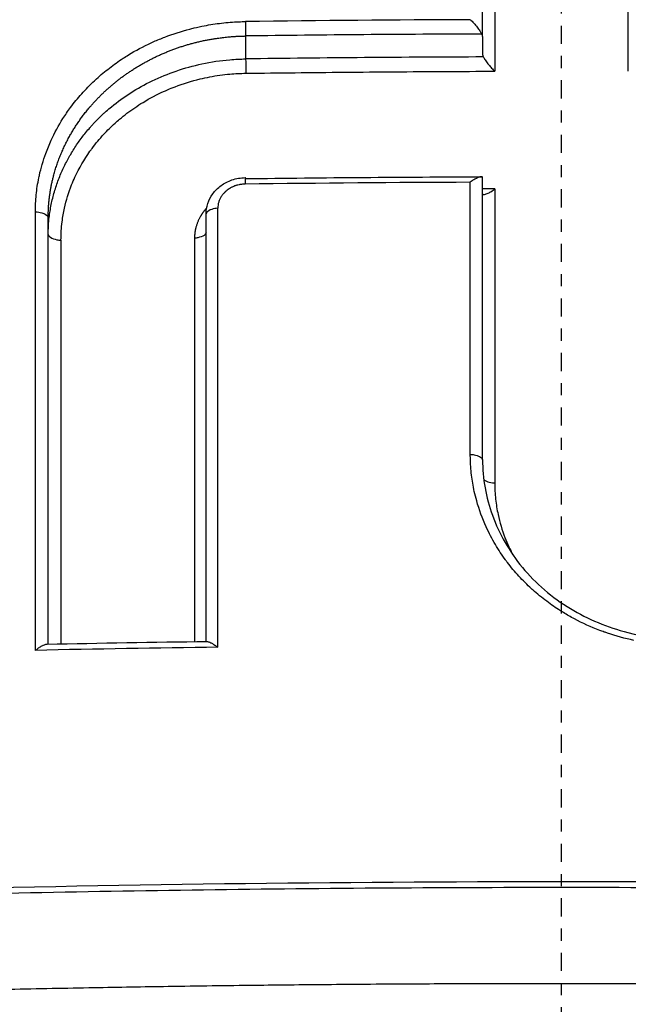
# Model space of a CAD drawing. Header units: millimetres. Extents: x 0 to 4378, y 0 to 2376.
# Tile 616 of 656: x 2246.7 to 2251.72, y 1775.85 to 1783.97. Entities that reach past the tile are written whole.
import ezdxf

# ---------------------------------------------------------------- set-up
doc = ezdxf.new("R2010")
doc.units = ezdxf.units.MM
doc.header["$LTSCALE"] = 0.2
doc.linetypes.add('CENTER2', pattern=[1.125, 0.75, -0.125, 0.125, -0.125])
doc.layers.add('02_Center Line', color=1, linetype='CENTER2')

# ---------------------------------------------------------------- blocks, each defined once
blk = doc.blocks.new('A$C1d6742d2')
for p, q in [((-0.648, 1283.916), (-0.648, 1285.3494)), ((-2.6015, 1283.9214), (-2.6015, 1283.7321)), ((-0.648, 1283.916), (-0.648, 1283.7698)), ((-0.648, 1280.4252), (-0.648, 1282.7538)), ((-2.9272, 1278.9257), (-2.9272, 1282.4535)), ((-4.2295, 1278.9038), (-4.2295, 1282.4236)), ((-2.9272, 1282.2993), (-2.9272, 1282.2993)), ((-0.648, 1280.4252), (-0.648, 1280.4252))]:
    blk.add_line(p, q)
for centre, major_axis, ratio, start_param, end_param in [((-0.5403, 1244.643), (-0.0025, 81.7989), 0.000079, 1.053934, 1.073987), ((0.5474, 1244.6415), (-0.0023, -81.8019), 0.000073, 2.067615, 2.087668), ((0.0096, 1256.4671), (74.1044, -0.0001), 0.372313, 1.581031, 1.606069), ((0.0087, 1256.293), (74.055, 0), 0.373311, 1.57975, 1.606051), ((-0.7522, 1283.9383), (-0.1027, 0.0328), 0.538429, 3.322094, 3.663471), ((0.0083, 1256.1039), (74.0014, -0.0001), 0.373579, 1.579583, 1.606071), ((-0.5436, 1283.7474), (-0.1029, 0.0328), 0.53843, 0.18059, 0.520908), ((-2.6029, 1282.6524), (-0.0013, 0.1), 0.032023, 0.000012, 1.088558), ((0.0074, 1254.5912), (-75.6645, 0.0002), 0.371697, 4.722385, 4.74694), ((-2.6029, 1282.6524), (-0.0013, 0.1), 0.032023, 6.200485, 6.283197), ((-0.7551, 1244.9689), (0.0019, 81.4992), 0.000073, 5.163078, 5.193919), ((0.0061, 1254.4806), (75.1014, 0.0001), 0.375219, 1.578167, 1.579506), ((-0.5427, 1244.9633), (-0.0014, 81.1168), 0.000054, 1.087484, 1.120975), ((-4.3556, 1245.1852), (0.0051, 80.6888), 0.000252, 5.1428, 5.192726), ((-2.8484, 1245.1034), (-0.0049, -81.0602), 0.000211, 2.000559, 2.050301), ((-4.1031, 1245.1724), (-0.0052, 80.3463), 0.000261, 1.09132, 1.137515), ((-3.0043, 1245.1115), (0.0051, -80.6209), 0.000231, 4.233607, 4.279597), ((0.0263, 1249.1012), (-80.0986, -0.0004), 0.371981, 4.748065, 4.766862)]:
    blk.add_ellipse(centre, major_axis=major_axis, ratio=ratio, start_param=start_param, end_param=end_param)
for points, knots in [([(-21.1149, 1241.1292), (-21.6347, 1241.6732), (-22.1125, 1242.2014), (-23.1154, 1243.3634), (-23.6198, 1243.9694), (-25.2399, 1246.0478), (-26.1072, 1247.3887), (-27.04, 1248.9128), (-27.2909, 1249.3345), (-27.8022, 1250.2478), (-28.047, 1250.7226), (-28.3925, 1251.4191), (-28.5128, 1251.6663), (-28.8194, 1252.3103), (-29.0268, 1252.7613), (-29.2578, 1253.3028), (-29.2829, 1253.3619), (-29.3882, 1253.6124), (-29.467, 1253.8044), (-29.9098, 1254.9087), (-30.239, 1255.8339), (-31.6246, 1260.3311), (-32.3868, 1264.8088), (-31.8096, 1270.0567), (-31.7951, 1270.1812), (-31.7465, 1270.5744), (-31.7117, 1270.8317), (-31.5277, 1272.0825), (-31.3369, 1273.0916), (-30.8445, 1275.0997), (-30.5497, 1276.0864), (-29.8907, 1277.9506), (-29.534, 1278.8302), (-28.2745, 1281.5704), (-27.2253, 1283.3591), (-25.709, 1285.4493), (-25.3931, 1285.863), (-24.9045, 1286.4714), (-24.7395, 1286.6718), (-24.4048, 1287.0683), (-24.2339, 1287.2659), (-23.8961, 1287.6468), (-23.7296, 1287.8303), (-23.3964, 1288.1889), (-23.2301, 1288.364), (-22.4107, 1289.2075), (-21.727, 1289.8528), (-20.3926, 1291.0079), (-19.7482, 1291.5246), (-18.5032, 1292.4483), (-17.9064, 1292.8615), (-15.1525, 1294.6387), (-12.8452, 1295.7811), (-9.217, 1297.0924), (-7.9823, 1297.4596), (-5.4925, 1298.0508), (-4.2136, 1298.2778), (-2.9324, 1298.4175)], [0.000202, 0.000202, 0.000202, 0.000202, 0.229071, 0.229071, 0.451055, 0.451055, 0.976928, 0.976928, 1.158323, 1.158323, 1.370376, 1.370376, 1.478744, 1.478744, 1.660636, 1.660636, 1.682878, 1.682878, 1.754881, 1.754881, 2.095999, 2.095999, 3.391402, 3.391402, 3.425371, 3.425371, 3.489795, 3.489795, 3.728653, 3.728653, 3.965316, 3.965316, 4.183283, 4.183283, 4.657702, 4.657702, 4.777295, 4.777295, 4.836881, 4.836881, 4.896376, 4.896376, 4.952913, 4.952913, 5.007544, 5.007544, 5.220073, 5.220073, 5.406505, 5.406505, 5.569953, 5.569953, 6.143852, 6.143852, 6.434427, 6.434427, 6.72683, 6.72683, 6.72683, 6.72683]), ([(-13.3789, 1297.2635), (-13.8804, 1297.0916), (-14.3755, 1296.9111), (-15.5147, 1296.4708), (-16.1527, 1296.2051), (-18.447, 1295.182), (-20.0287, 1294.343), (-23.5054, 1292.2078), (-25.3269, 1290.8536), (-27.4213, 1289.024), (-27.8509, 1288.6318), (-29.1673, 1287.3776), (-30.0124, 1286.4935), (-31.2162, 1285.1172), (-31.6133, 1284.6411), (-32.3936, 1283.6615), (-32.7762, 1283.1568), (-33.5261, 1282.1183), (-33.8925, 1281.5838), (-34.6073, 1280.4856), (-34.9548, 1279.9213), (-35.4551, 1279.0623), (-35.6197, 1278.7713), (-35.9417, 1278.1853), (-36.099, 1277.8904), (-36.4417, 1277.2282), (-36.6248, 1276.8604), (-36.9821, 1276.1149), (-37.1561, 1275.7367), (-37.6624, 1274.5896), (-37.9752, 1273.8152), (-38.4114, 1272.6314), (-38.5534, 1272.2257), (-38.8262, 1271.4045), (-38.9566, 1270.9894), (-39.5822, 1268.8797), (-39.968, 1267.1684), (-40.3155, 1264.9699), (-40.3824, 1264.4901), (-40.7361, 1261.5663), (-40.7314, 1259.7199), (-40.7299, 1258.3094), (-40.73, 1258.0916), (-40.7304, 1257.7622), (-40.7306, 1257.6515), (-40.7308, 1257.3777), (-40.7307, 1257.2176), (-40.7296, 1256.9823), (-40.729, 1256.9068), (-40.7268, 1256.6771), (-40.7247, 1256.5434), (-40.7194, 1256.2926), (-40.7168, 1256.1901), (-40.711, 1255.9891), (-40.708, 1255.8968), (-40.697, 1255.5899), (-40.6875, 1255.3728), (-40.6323, 1254.316), (-40.5622, 1253.4796), (-40.4185, 1252.2382), (-40.3652, 1251.832), (-40.2469, 1251.028), (-40.1822, 1250.63), (-39.973, 1249.4566), (-39.8112, 1248.6824), (-39.4472, 1247.1681), (-39.2464, 1246.4269), (-38.9162, 1245.3352), (-38.804, 1244.9816), (-38.5708, 1244.2815), (-38.4502, 1243.935), (-38.0781, 1242.9125), (-37.8124, 1242.2392), (-37.3904, 1241.2505), (-37.2495, 1240.9318), (-36.8189, 1239.9919), (-36.5162, 1239.3736), (-36.042, 1238.4656), (-35.8842, 1238.1723), (-35.6454, 1237.7416), (-35.5672, 1237.6024), (-35.1601, 1236.8882), (-34.817, 1236.3188), (-34.3708, 1235.6191), (-34.2833, 1235.4836), (-34.0802, 1235.1735), (-33.9639, 1234.999), (-33.7992, 1234.7561), (-33.7515, 1234.6861), (-33.635, 1234.5166), (-33.5637, 1234.4141), (-33.1392, 1233.8099), (-32.7713, 1233.3121), (-32.2109, 1232.5858), (-32.0182, 1232.3411), (-31.7207, 1231.9722), (-31.6172, 1231.8455), (-31.4028, 1231.5859), (-31.2916, 1231.453), (-30.987, 1231.094), (-30.7926, 1230.8703), (-30.466, 1230.5035), (-30.338, 1230.3619), (-30.1011, 1230.1039), (-29.9915, 1229.9861), (-29.8081, 1229.7913), (-29.734, 1229.7132), (-29.52, 1229.4894), (-29.3791, 1229.3443), (-29.0289, 1228.989), (-28.8178, 1228.7792), (-28.3958, 1228.3687), (-28.1839, 1228.1669), (-27.7635, 1227.775), (-27.5552, 1227.5847), (-27.158, 1227.2296), (-26.97, 1227.0647), (-26.6769, 1226.8124), (-26.5735, 1226.7243), (-26.2645, 1226.4638), (-26.0567, 1226.2921), (-25.7487, 1226.0431), (-25.6503, 1225.9644), (-25.3941, 1225.7611), (-25.2344, 1225.6363), (-24.8739, 1225.3589), (-24.6723, 1225.2067), (-24.2704, 1224.9092), (-24.0697, 1224.7634), (-23.6722, 1224.4802), (-23.4752, 1224.3425), (-22.8885, 1223.9402), (-22.4935, 1223.6792), (-21.337, 1222.9445), (-20.5572, 1222.484), (-18.3463, 1221.2783), (-16.8664, 1220.579), (-14.7378, 1219.7309), (-14.1484, 1219.5116), (-13.0266, 1219.1236), (-12.4967, 1218.9522), (-11.4913, 1218.6498), (-11.0182, 1218.5165), (-10.122, 1218.2816), (-9.7003, 1218.1781), (-8.5317, 1217.9111), (-7.7797, 1217.7611), (-6.4508, 1217.5348), (-5.8772, 1217.4494), (-4.4359, 1217.2661), (-3.5637, 1217.1831), (-2.25, 1217.1003), (-1.8122, 1217.0798), (-0.925, 1217.0522), (-0.4968, 1217.0462), (-0.0554, 1217.0462)], [-11.409594, -11.409594, -11.409594, -11.409594, -11.323203, -11.323203, -11.208746, -11.208746, -10.903559, -10.903559, -10.49681, -10.49681, -10.388234, -10.388234, -10.154863, -10.154863, -10.033963, -10.033963, -9.908546, -9.908546, -9.778492, -9.778492, -9.643694, -9.643694, -9.574994, -9.574994, -9.505925, -9.505925, -9.420491, -9.420491, -9.33343, -9.33343, -9.156755, -9.156755, -9.064945, -9.064945, -8.971626, -8.971626, -8.591834, -8.591834, -8.486072, -8.486072, -7.947871, -7.947871, -7.849464, -7.849464, -7.799156, -7.799156, -7.725216, -7.725216, -7.691028, -7.691028, -7.623996, -7.623996, -7.576077, -7.576077, -7.534454, -7.534454, -7.437649, -7.437649, -7.069154, -7.069154, -6.889697, -6.889697, -6.7135, -6.7135, -6.369354, -6.369354, -6.037716, -6.037716, -5.878371, -5.878371, -5.721439, -5.721439, -5.41411, -5.41411, -5.267307, -5.267307, -4.979651, -4.979651, -4.841656, -4.841656, -4.776165, -4.776165, -4.506382, -4.506382, -4.441344, -4.441344, -4.357044, -4.357044, -4.323655, -4.323655, -4.275506, -4.275506, -4.046926, -4.046926, -3.93135, -3.93135, -3.870595, -3.870595, -3.806578, -3.806578, -3.697345, -3.697345, -3.62817, -3.62817, -3.570669, -3.570669, -3.532087, -3.532087, -3.459788, -3.459788, -3.354278, -3.354278, -3.250772, -3.250772, -3.151679, -3.151679, -3.064305, -3.064305, -3.017007, -3.017007, -2.923431, -2.923431, -2.879873, -2.879873, -2.809551, -2.809551, -2.722407, -2.722407, -2.637561, -2.637561, -2.555786, -2.555786, -2.396229, -2.396229, -2.097254, -2.097254, -1.573532, -1.573532, -1.377037, -1.377037, -1.205237, -1.205237, -1.055164, -1.055164, -0.923686, -0.923686, -0.693568, -0.693568, -0.520921, -0.520921, -0.262062, -0.262062, -0.132423, -0.132423, 0, 0, 0, 0]), ([(-20.5804, 1250.9617), (-21.1314, 1251.5322), (-21.6575, 1252.1294), (-22.6491, 1253.3597), (-23.117, 1253.9961), (-24.4324, 1255.9612), (-25.19, 1257.345), (-26.2355, 1259.7337), (-26.5965, 1260.713), (-27.8894, 1265.0063), (-28.2021, 1268.4591), (-27.7446, 1272.6652), (-27.6153, 1273.4821), (-27.2652, 1275.1512), (-27.041, 1275.9989), (-26.6429, 1277.245), (-26.5006, 1277.6551), (-26.0441, 1278.8708), (-25.6984, 1279.6672), (-24.9251, 1281.2306), (-24.497, 1281.9972), (-23.5706, 1283.4778), (-23.0748, 1284.1903), (-22.2761, 1285.2257), (-22.0043, 1285.561), (-21.5874, 1286.0513), (-21.4481, 1286.2113), (-21.161, 1286.5325), (-21.0156, 1286.6913), (-20.2933, 1287.4616), (-19.6951, 1288.0452), (-18.5114, 1289.0966), (-17.9405, 1289.564), (-16.3206, 1290.7869), (-15.2313, 1291.4961), (-13.2434, 1292.6048), (-12.3653, 1293.0373), (-10.7899, 1293.7157), (-10.1031, 1293.9806), (-8.364, 1294.577), (-7.2978, 1294.8763), (-5.6736, 1295.233), (-5.1289, 1295.3364), (-4.034, 1295.5119), (-3.485, 1295.5839), (-2.9324, 1295.6402)], [0.00002, 0.00002, 0.00002, 0.00002, 0.243777, 0.243777, 0.48798, 0.48798, 0.976777, 0.976777, 1.303038, 1.303038, 2.382704, 2.382704, 2.644531, 2.644531, 2.920325, 2.920325, 3.055737, 3.055737, 3.32651, 3.32651, 3.599271, 3.599271, 3.868476, 3.868476, 4.001861, 4.001861, 4.068427, 4.068427, 4.135561, 4.135561, 4.396184, 4.396184, 4.623382, 4.623382, 5.021949, 5.021949, 5.320939, 5.320939, 5.545577, 5.545577, 5.882871, 5.882871, 6.051321, 6.051321, 6.219809, 6.219809, 6.219809, 6.219809]), ([(0.0094, 1293.2189), (-1.1737, 1293.2192), (-2.3681, 1293.1253), (-4.6625, 1292.8084), (-5.8066, 1292.5791), (-8.2758, 1291.925), (-9.5896, 1291.4726), (-13.9175, 1289.6145), (-16.6945, 1287.779), (-21.4376, 1283.1904), (-23.3433, 1280.4613), (-24.975, 1276.716), (-25.2637, 1275.95), (-25.6373, 1274.785), (-25.7525, 1274.3919), (-26.2748, 1272.4247), (-26.531, 1270.8237), (-26.7164, 1267.5383), (-26.6417, 1265.8606), (-26.0345, 1261.8364), (-25.3274, 1259.5279), (-22.924, 1254.4547), (-21.3145, 1252.4568), (-20.2514, 1251.2655)], [-3.158699, -3.158699, -3.158699, -3.158699, -2.982715, -2.982715, -2.805909, -2.805909, -2.595859, -2.595859, -2.0912, -2.0912, -1.576632, -1.576632, -1.447883, -1.447883, -1.383034, -1.383034, -1.125315, -1.125315, -0.864642, -0.864642, -0.492049, -0.492049, -0.000019, -0.000019, -0.000019, -0.000019]), ([(20.2547, 1251.2655), (21.0104, 1252.1125), (22.1924, 1253.5474), (24.1886, 1256.9843), (24.9002, 1258.5672), (26.5903, 1263.6897), (26.8306, 1267.0605), (26.4223, 1271.6089), (26.1116, 1273.2132), (25.4006, 1275.5656), (25.1244, 1276.3367), (23.5524, 1280.1159), (21.6857, 1282.8787), (17.0097, 1287.5415), (14.2528, 1289.4204), (9.8987, 1291.3593), (8.5437, 1291.842), (6.0427, 1292.5259), (4.9142, 1292.7621), (2.9683, 1293.0494), (2.1499, 1293.1348), (0.8961, 1293.2056), (0.4546, 1293.2188), (0.0094, 1293.2189)], [-5.832325, -5.832325, -5.832325, -5.832325, -5.274421, -5.274421, -4.846437, -4.846437, -3.928454, -3.928454, -3.418934, -3.418934, -3.165574, -3.165574, -2.150485, -2.150485, -1.152487, -1.152487, -0.72343, -0.72343, -0.378701, -0.378701, -0.13356, -0.13356, -0.000001, -0.000001, -0.000001, -0.000001]), ([(-4.3352, 1282.4698), (-4.3352, 1282.5166), (-4.3329, 1282.5636), (-4.3282, 1282.6104), (-4.3235, 1282.6573), (-4.3164, 1282.7041), (-4.3069, 1282.7505), (-4.3055, 1282.7573), (-4.3041, 1282.7641), (-4.3026, 1282.7709), (-4.289, 1282.832), (-4.2713, 1282.8924), (-4.2496, 1282.9517), (-4.236, 1282.9888), (-4.2209, 1283.0254), (-4.2043, 1283.0616), (-4.1764, 1283.1224), (-4.1443, 1283.1818), (-4.108, 1283.2392), (-4.0883, 1283.2704), (-4.0674, 1283.3011), (-4.0453, 1283.3311), (-4.0164, 1283.3703), (-3.9855, 1283.4083), (-3.9527, 1283.445), (-3.9194, 1283.4822), (-3.8843, 1283.5181), (-3.8475, 1283.5525), (-3.8417, 1283.5579), (-3.8359, 1283.5633), (-3.8301, 1283.5686), (-3.7965, 1283.5991), (-3.7616, 1283.6286), (-3.7253, 1283.6567), (-3.6889, 1283.685), (-3.6512, 1283.7119), (-3.6122, 1283.7374), (-3.5976, 1283.7469), (-3.5828, 1283.7563), (-3.5679, 1283.7654), (-3.5074, 1283.8022), (-3.4444, 1283.8357), (-3.3794, 1283.8656), (-3.3721, 1283.8689), (-3.3649, 1283.8722), (-3.3576, 1283.8754), (-3.3281, 1283.8885), (-3.2981, 1283.9009), (-3.2678, 1283.9126), (-3.2006, 1283.9384), (-3.1316, 1283.9606), (-3.0614, 1283.9789), (-3.0499, 1283.9819), (-3.0384, 1283.9848), (-3.0269, 1283.9876), (-2.9989, 1283.9943), (-2.9707, 1284.0004), (-2.9424, 1284.0059), (-2.8954, 1284.015), (-2.848, 1284.0223), (-2.8004, 1284.0277), (-2.7524, 1284.0331), (-2.7042, 1284.0368), (-2.656, 1284.0387), (-2.6386, 1284.0394), (-2.6211, 1284.0398), (-2.6036, 1284.04)], [0, 0, 0, 0, 0.0581432, 0.0581432, 0.0581432, 0.1164518, 0.1164518, 0.1164518, 0.1249999, 0.1249999, 0.1249999, 0.2019138, 0.2019138, 0.2019138, 0.2500001, 0.2500001, 0.2500001, 0.3309384, 0.3309384, 0.3309384, 0.3749995, 0.3749995, 0.3749995, 0.4325607, 0.4325607, 0.4325607, 0.4908953, 0.4908953, 0.4908953, 0.4999991, 0.4999991, 0.4999991, 0.5524782, 0.5524782, 0.5524782, 0.6052452, 0.6052452, 0.6052452, 0.6249997, 0.6249997, 0.6249997, 0.7050138, 0.7050138, 0.7050138, 0.7139003, 0.7139003, 0.7139003, 0.7500001, 0.7500001, 0.7500001, 0.8301443, 0.8301443, 0.8301443, 0.8432302, 0.8432302, 0.8432302, 0.875, 0.875, 0.875, 0.9277108, 0.9277108, 0.9277108, 0.9807915, 0.9807915, 0.9807915, 1, 1, 1, 1]), ([(-2.6036, 1284.04), (-2.6037, 1284.0268), (-2.6036, 1284.0108), (-2.6034, 1283.9945), (-2.6032, 1283.9776), (-2.6028, 1283.9603), (-2.6024, 1283.9453), (-2.6021, 1283.9363), (-2.6018, 1283.9281), (-2.6015, 1283.9214)], [0, 0, 0, 0, 0.374995, 0.374995, 0.374995, 0.764404, 0.764404, 0.764404, 1, 1, 1, 1]), ([(-0.7488, 1284.0559), (-0.7465, 1284.0541), (-0.7444, 1284.052), (-0.7324, 1284.0402), (-0.7225, 1284.0293), (-0.7037, 1284.0074), (-0.6946, 1283.9959), (-0.6795, 1283.9758), (-0.673, 1283.9669), (-0.6624, 1283.951), (-0.6578, 1283.9438), (-0.6543, 1283.9374)], [-0.00092364, -0.00092364, -0.00092364, -0.00092364, 0, 0, 0.00436612, 0.00436612, 0.00867322, 0.00867322, 0.01202355, 0.01202355, 0.01490186, 0.01490186, 0.01490186, 0.01490186]), ([(-0.6418, 1283.7483), (-0.6378, 1283.7415), (-0.6325, 1283.7331), (-0.6193, 1283.7137), (-0.6115, 1283.7031), (-0.5958, 1283.6829), (-0.5877, 1283.673), (-0.5711, 1283.6539), (-0.5625, 1283.6445), (-0.5519, 1283.634), (-0.5499, 1283.6321), (-0.5475, 1283.6302)], [0.00006357, 0.00006357, 0.00006357, 0.00006357, 0.00315582, 0.00315582, 0.00647054, 0.00647054, 0.00967903, 0.00967903, 0.01290135, 0.01290135, 0.01364303, 0.01364303, 0.01364303, 0.01364303]), ([(-4.2295, 1282.2833), (-4.2295, 1282.3215), (-4.2277, 1282.3587), (-4.2209, 1282.4321), (-4.2159, 1282.4684), (-4.2029, 1282.5397), (-4.1949, 1282.5748), (-4.1761, 1282.6443), (-4.1653, 1282.6785), (-4.1413, 1282.7454), (-4.1281, 1282.7779), (-4.0995, 1282.8416), (-4.0841, 1282.8727), (-4.0603, 1282.9168), (-4.0523, 1282.9309), (-4.0259, 1282.976), (-4.007, 1283.0055), (-3.9679, 1283.0623), (-3.9477, 1283.0895), (-3.916, 1283.1293), (-3.9044, 1283.1432), (-3.8854, 1283.1655), (-3.8785, 1283.1733), (-3.8653, 1283.188), (-3.859, 1283.1949), (-3.8464, 1283.2084), (-3.8401, 1283.215), (-3.8275, 1283.228), (-3.8213, 1283.2344), (-3.808, 1283.2476), (-3.801, 1283.2544), (-3.7861, 1283.2688), (-3.7783, 1283.2762), (-3.7639, 1283.2894), (-3.7579, 1283.2947), (-3.7372, 1283.3131), (-3.7227, 1283.3256), (-3.6575, 1283.3792), (-3.6045, 1283.4175), (-3.4924, 1283.4888), (-3.4332, 1283.5216), (-3.3079, 1283.582), (-3.2417, 1283.6091), (-3.1044, 1283.6563), (-3.0333, 1283.676), (-2.8855, 1283.7078), (-2.8089, 1283.7193), (-2.6886, 1283.7295), (-2.645, 1283.7316), (-2.6015, 1283.7321)], [0, 0, 0, 0, 0.0347155, 0.0347155, 0.0705545, 0.0705545, 0.1076027, 0.1076027, 0.1466717, 0.1466717, 0.1869872, 0.1869872, 0.2293017, 0.2293017, 0.25, 0.25, 0.2971343, 0.2971343, 0.3465903, 0.3465903, 0.375, 0.375, 0.3938825, 0.3938825, 0.4141002, 0.4141002, 0.4355751, 0.4355751, 0.4551224, 0.4551224, 0.4733698, 0.4733698, 0.4897428, 0.4897428, 0.5, 0.5, 0.5228211, 0.5228211, 0.6006731, 0.6006731, 0.6811081, 0.6811081, 0.7661787, 0.7661787, 0.854218, 0.854218, 0.9472304, 0.9472304, 1, 1, 1, 1]), ([(-4.1241, 1282.2373), (-4.1241, 1282.2877), (-4.121, 1282.3382), (-4.1147, 1282.3884), (-4.11, 1282.4264), (-4.1035, 1282.4643), (-4.0952, 1282.5018), (-4.0809, 1282.5663), (-4.0613, 1282.63), (-4.0367, 1282.6921), (-4.028, 1282.714), (-4.0187, 1282.7358), (-4.0087, 1282.7573), (-3.9746, 1282.8312), (-3.9331, 1282.9025), (-3.885, 1282.9702), (-3.8793, 1282.978), (-3.8737, 1282.9859), (-3.8679, 1282.9936), (-3.8377, 1283.0341), (-3.8051, 1283.0732), (-3.7703, 1283.1107), (-3.7411, 1283.1422), (-3.7103, 1283.1726), (-3.678, 1283.2017), (-3.6658, 1283.2128), (-3.6534, 1283.2237), (-3.6407, 1283.2343), (-3.6011, 1283.2679), (-3.5595, 1283.2996), (-3.5161, 1283.3292), (-3.4935, 1283.3447), (-3.4704, 1283.3596), (-3.4469, 1283.3739), (-3.3902, 1283.4084), (-3.3308, 1283.4396), (-3.2695, 1283.4672), (-3.2615, 1283.4708), (-3.2534, 1283.4744), (-3.2453, 1283.4778), (-3.2248, 1283.4866), (-3.2041, 1283.4951), (-3.1832, 1283.503), (-3.1161, 1283.5287), (-3.0471, 1283.5501), (-2.9767, 1283.5669), (-2.9503, 1283.5732), (-2.9237, 1283.5789), (-2.897, 1283.584), (-2.8421, 1283.5944), (-2.7867, 1283.602), (-2.731, 1283.607), (-2.6872, 1283.6109), (-2.6433, 1283.6132), (-2.5994, 1283.6137)], [0, 0, 0, 0, 0.0711759, 0.0711759, 0.0711759, 0.125, 0.125, 0.125, 0.2174165, 0.2174165, 0.2174165, 0.25, 0.25, 0.25, 0.3619636, 0.3619636, 0.3619636, 0.375, 0.375, 0.375, 0.4428947, 0.4428947, 0.4428947, 0.5, 0.5, 0.5, 0.5216444, 0.5216444, 0.5216444, 0.5896095, 0.5896095, 0.5896095, 0.625, 0.625, 0.625, 0.7104879, 0.7104879, 0.7104879, 0.7216778, 0.7216778, 0.7216778, 0.75, 0.75, 0.75, 0.8408704, 0.8408704, 0.8408704, 0.875, 0.875, 0.875, 0.9449962, 0.9449962, 0.9449962, 1, 1, 1, 1]), ([(-2.5994, 1283.6137), (-2.3288, 1283.6173), (-2.0582, 1283.6203), (-1.7876, 1283.6228), (-1.5122, 1283.6253), (-1.2368, 1283.6272), (-0.9614, 1283.6286), (-0.8236, 1283.6293), (-0.6857, 1283.6298), (-0.5475, 1283.6302)], [0, 0, 0, 0, 0.3956488, 0.3956488, 0.3956488, 0.7982328, 0.7982328, 0.7982328, 0.9996752, 0.9996752, 0.9996752, 0.9996752]), ([(-0.648, 1282.7538), (-0.648, 1282.7559), (-0.649, 1282.7573), (-0.6505, 1282.7583), (-0.6523, 1282.7595), (-0.6549, 1282.76), (-0.658, 1282.76), (-0.6649, 1282.7599), (-0.6742, 1282.7575), (-0.6854, 1282.753), (-0.6877, 1282.752), (-0.69, 1282.751), (-0.6924, 1282.7499), (-0.701, 1282.746), (-0.7103, 1282.741), (-0.7199, 1282.735), (-0.7293, 1282.729), (-0.7391, 1282.722), (-0.7489, 1282.714)], [-0.01932859, -0.01932859, -0.01932859, -0.01932859, -0.0172437, -0.0172437, -0.0172437, -0.01472022, -0.01472022, -0.01472022, -0.00918037, -0.00918037, -0.00918037, -0.0080494, -0.0080494, -0.0080494, -0.00399872, -0.00399872, -0.00399872, -0.00000074, -0.00000074, -0.00000074, -0.00000074]), ([(-2.9272, 1282.4545), (-2.9273, 1282.483), (-2.9225, 1282.5117), (-2.9043, 1282.5673), (-2.8902, 1282.5948), (-2.8535, 1282.6448), (-2.8303, 1282.6678), (-2.7774, 1282.7065), (-2.7467, 1282.7224), (-2.6794, 1282.7454), (-2.6415, 1282.7519), (-2.6042, 1282.7524)], [0, 0, 0, 0, 0.00895335, 0.00895335, 0.01838302, 0.01838302, 0.02820011, 0.02820011, 0.03841769, 0.03841769, 0.04963325, 0.04963325, 0.04963325, 0.04963325]), ([(-2.6063, 1282.6987), (-2.6139, 1282.6986), (-2.6209, 1282.6982), (-2.6334, 1282.6972), (-2.639, 1282.6965), (-2.6482, 1282.6951), (-2.652, 1282.6945), (-2.6623, 1282.6924), (-2.6684, 1282.691), (-2.6771, 1282.6885), (-2.6801, 1282.6876), (-2.6855, 1282.6858), (-2.6881, 1282.685), (-2.6966, 1282.6819), (-2.702, 1282.6796), (-2.7104, 1282.6758), (-2.7136, 1282.6743), (-2.7225, 1282.6697), (-2.728, 1282.6665), (-2.7346, 1282.6624), (-2.736, 1282.6615), (-2.7437, 1282.6565), (-2.7494, 1282.6523), (-2.7602, 1282.6438), (-2.7652, 1282.6395), (-2.7757, 1282.6298), (-2.7809, 1282.6243), (-2.7886, 1282.6155), (-2.7913, 1282.6122), (-2.7997, 1282.6013), (-2.8047, 1282.5936), (-2.8133, 1282.5781), (-2.8168, 1282.5704), (-2.8226, 1282.5547), (-2.825, 1282.5467), (-2.8285, 1282.5305), (-2.8297, 1282.5223), (-2.8307, 1282.5093), (-2.8309, 1282.5045), (-2.8309, 1282.4996)], [0, 0, 0, 0, 0.024339, 0.024339, 0.046422, 0.046422, 0.063135, 0.063135, 0.093918, 0.093918, 0.11053, 0.11053, 0.12627, 0.12627, 0.164466, 0.164466, 0.18889, 0.18889, 0.237395, 0.237395, 0.251509, 0.251509, 0.313558, 0.313558, 0.37668, 0.37668, 0.455034, 0.455034, 0.501837, 0.501837, 0.609274, 0.609274, 0.714679, 0.714679, 0.823425, 0.823425, 0.934378, 0.934378, 1, 1, 1, 1]), ([(-0.648, 1282.6194), (-0.6479, 1282.6173), (-0.6467, 1282.6157), (-0.6429, 1282.6136), (-0.6401, 1282.6133), (-0.6299, 1282.6138), (-0.6202, 1282.6165), (-0.5997, 1282.6251), (-0.5896, 1282.6304), (-0.5652, 1282.6453), (-0.5542, 1282.6538), (-0.5473, 1282.6594)], [0.00003812, 0.00003812, 0.00003812, 0.00003812, 0.00207603, 0.00207603, 0.00436157, 0.00436157, 0.00918267, 0.00918267, 0.0130854, 0.0130854, 0.01833674, 0.01833674, 0.01833674, 0.01833674]), ([(-4.3352, 1282.4698), (-4.3174, 1282.47), (-4.2984, 1282.4669), (-4.2612, 1282.4555), (-4.2439, 1282.4463), (-4.2316, 1282.4322), (-4.2295, 1282.4279), (-4.2295, 1282.4236)], [0.0000002, 0.0000002, 0.0000002, 0.0000002, 0.3681186, 0.3681186, 0.8091812, 0.8091812, 1, 1, 1, 1]), ([(-2.8309, 1282.4996), (-2.8476, 1282.4992), (-2.8648, 1282.4959), (-2.88, 1282.4907), (-2.8982, 1282.4846), (-2.9134, 1282.4759), (-2.9213, 1282.4668), (-2.9251, 1282.4624), (-2.9272, 1282.4579), (-2.9272, 1282.4535)], [0, 0, 0, 0, 0.361739, 0.361739, 0.361739, 0.794261, 0.794261, 0.794261, 1, 1, 1, 1]), ([(-4.2295, 1282.2833), (-4.2293, 1282.2755), (-4.2223, 1282.2674), (-4.1976, 1282.2514), (-4.178, 1282.244), (-4.1464, 1282.238), (-4.135, 1282.237), (-4.1241, 1282.2373)], [0, 0, 0, 0, 0.350032, 0.350032, 0.774405, 0.774405, 1, 1, 1, 1]), ([(-2.9272, 1282.2993), (-2.9274, 1282.2916), (-2.934, 1282.2836), (-2.9446, 1282.2764), (-2.9572, 1282.2678), (-2.9756, 1282.2604), (-2.9953, 1282.2564), (-3.0044, 1282.2546), (-3.0139, 1282.2535), (-3.0232, 1282.2533)], [0.0001944, 0.0001944, 0.0001944, 0.0001944, 0.3627707, 0.3627707, 0.3627707, 0.7980643, 0.7980643, 0.7980643, 1, 1, 1, 1]), ([(-0.5417, 1279.7244), (-0.5697, 1279.7719), (-0.5951, 1279.8205), (-0.6495, 1279.9402), (-0.6759, 1280.0121), (-0.7038, 1280.1114), (-0.7103, 1280.1375), (-0.726, 1280.2084), (-0.7335, 1280.2534), (-0.7444, 1280.3446), (-0.7476, 1280.3907), (-0.7488, 1280.4476), (-0.7489, 1280.4582), (-0.7489, 1280.4688)], [0.6844931, 0.6844931, 0.6844931, 0.6844931, 0.7500001, 0.7500001, 0.8422739, 0.8422739, 0.8750003, 0.8750003, 0.9305213, 0.9305213, 0.9870219, 0.9870219, 1, 1, 1, 1]), ([(-0.7489, 1280.4688), (-0.7343, 1280.4688), (-0.7191, 1280.4666), (-0.7051, 1280.4629), (-0.6892, 1280.4588), (-0.6748, 1280.4528), (-0.6645, 1280.4461), (-0.6553, 1280.4401), (-0.6493, 1280.4335), (-0.6482, 1280.4271), (-0.648, 1280.4265), (-0.648, 1280.4259), (-0.648, 1280.4252)], [0, 0, 0, 0, 0.309014, 0.309014, 0.309014, 0.659804, 0.659804, 0.659804, 0.970047, 0.970047, 0.970047, 1, 1, 1, 1]), ([(-0.648, 1280.4252), (-0.648, 1280.2703), (-0.6194, 1280.1136), (-0.5103, 1279.813), (-0.4264, 1279.6658), (-0.2109, 1279.4045), (-0.0749, 1279.288), (0.221, 1279.1095), (0.3825, 1279.0423), (0.6893, 1278.9638), (0.8357, 1278.9445), (0.9808, 1278.9438)], [0, 0, 0, 0, 0.0519129, 0.0519129, 0.1058774, 0.1058774, 0.1607479, 0.1607479, 0.2128245, 0.2128245, 0.2563612, 0.2563612, 0.2563612, 0.2563612]), ([(-0.6374, 1280.2601), (-0.6318, 1280.2555), (-0.6242, 1280.2511), (-0.6012, 1280.2413), (-0.584, 1280.2366), (-0.5601, 1280.2337), (-0.5536, 1280.2333), (-0.5472, 1280.2332)], [0.2701291, 0.2701291, 0.2701291, 0.2701291, 0.5, 0.5, 0.8657063, 0.8657063, 1, 1, 1, 1]), ([(-0.5472, 1280.2332), (-0.5472, 1280.1883), (-0.5449, 1280.1434), (-0.5401, 1280.0986), (-0.5356, 1280.0563), (-0.5289, 1280.0142), (-0.52, 1279.9725), (-0.5063, 1279.9079), (-0.4872, 1279.8443), (-0.4632, 1279.7821), (-0.4534, 1279.7569), (-0.4428, 1279.7319), (-0.4314, 1279.7071), (-0.4215, 1279.6855), (-0.4109, 1279.6641), (-0.3998, 1279.6429)], [0, 0, 0, 0, 0.0625, 0.0625, 0.0625, 0.1215227, 0.1215227, 0.1215227, 0.2128591, 0.2128591, 0.2128591, 0.2500003, 0.2500003, 0.2500003, 0.2825007, 0.2825007, 0.2825007, 0.2825007]), ([(0.5987, 1278.9344), (0.5253, 1278.95), (0.4531, 1278.9699), (0.3826, 1278.9938), (0.3735, 1278.9969), (0.3643, 1279.0001), (0.3552, 1279.0034), (0.3428, 1279.0078), (0.3304, 1279.0124), (0.318, 1279.0171), (0.2465, 1279.0443), (0.1769, 1279.0758), (0.11, 1279.1113), (0.0788, 1279.1278), (0.0483, 1279.1452), (0.0183, 1279.1634), (0.0149, 1279.1655), (0.0115, 1279.1676), (0.0081, 1279.1697), (-0.0305, 1279.1937), (-0.0681, 1279.2191), (-0.1044, 1279.2458), (-0.1443, 1279.2752), (-0.1828, 1279.3062), (-0.2197, 1279.3386), (-0.2277, 1279.3457), (-0.2358, 1279.3529), (-0.2437, 1279.3602), (-0.2803, 1279.3936), (-0.3153, 1279.4284), (-0.3485, 1279.4645), (-0.3818, 1279.5007), (-0.4133, 1279.5383), (-0.4428, 1279.5771), (-0.4482, 1279.5842), (-0.4536, 1279.5914), (-0.4588, 1279.5986), (-0.4887, 1279.6393), (-0.5163, 1279.6814), (-0.5417, 1279.7244)], [0.1417191, 0.1417191, 0.1417191, 0.1417191, 0.2245257, 0.2245257, 0.2245257, 0.2352819, 0.2352819, 0.2352819, 0.2500001, 0.2500001, 0.2500001, 0.3353253, 0.3353253, 0.3353253, 0.3750004, 0.3750004, 0.3750004, 0.3795212, 0.3795212, 0.3795212, 0.4310028, 0.4310028, 0.4310028, 0.4875887, 0.4875887, 0.4875887, 0.5000005, 0.5000005, 0.5000005, 0.5571926, 0.5571926, 0.5571926, 0.6144663, 0.6144663, 0.6144663, 0.6250007, 0.6250007, 0.6250007, 0.6844931, 0.6844931, 0.6844931, 0.6844931]), ([(-4.335, 1278.8522), (-4.3262, 1278.8596), (-4.3174, 1278.8663), (-4.3088, 1278.8722), (-4.3059, 1278.8742), (-4.303, 1278.8761), (-4.3002, 1278.8779), (-4.2916, 1278.8833), (-4.2831, 1278.8881), (-4.2751, 1278.8919), (-4.2726, 1278.8932), (-4.2702, 1278.8943), (-4.2678, 1278.8953), (-4.2589, 1278.8992), (-4.251, 1278.9018), (-4.2448, 1278.9029), (-4.2425, 1278.9033), (-4.2405, 1278.9036), (-4.2386, 1278.9036)], [0.00000287, 0.00000287, 0.00000287, 0.00000287, 0.00355758, 0.00355758, 0.00355758, 0.00475145, 0.00475145, 0.00475145, 0.00839457, 0.00839457, 0.00839457, 0.00953659, 0.00953659, 0.00953659, 0.01381287, 0.01381287, 0.01381287, 0.01535091, 0.01535091, 0.01535091, 0.01535091]), ([(-2.9223, 1278.9258), (-2.9205, 1278.9258), (-2.9182, 1278.9255), (-2.9156, 1278.9249), (-2.909, 1278.9234), (-2.9, 1278.9201), (-2.8896, 1278.9151), (-2.8868, 1278.9137), (-2.8838, 1278.9123), (-2.8809, 1278.9107), (-2.8732, 1278.9066), (-2.8649, 1278.9017), (-2.8565, 1278.8961), (-2.8518, 1278.893), (-2.8474, 1278.89), (-2.8434, 1278.887), (-2.8387, 1278.8835), (-2.8345, 1278.8803), (-2.8307, 1278.8774)], [0.00275972, 0.00275972, 0.00275972, 0.00275972, 0.00434698, 0.00434698, 0.00434698, 0.00830107, 0.00830107, 0.00830107, 0.0093663, 0.0093663, 0.0093663, 0.01210725, 0.01210725, 0.01210725, 0.01362991, 0.01362991, 0.01362991, 0.0154347, 0.0154347, 0.0154347, 0.0154347]), ([(5.5641, 1276.8706), (3.7142, 1276.9179), (1.8626, 1276.9418), (-1.8498, 1276.942), (-3.7045, 1276.9181), (-5.5576, 1276.8708)], [0, 0, 0, 0, 0.4995825, 0.4995825, 0.9999999, 0.9999999, 0.9999999, 0.9999999]), ([(0.003, 1276.8944), (-0.5049, 1276.8944), (-1.0127, 1276.8927), (-1.5205, 1276.8891), (-2.0284, 1276.8855), (-2.5362, 1276.8802), (-3.0438, 1276.8731), (-3.5514, 1276.866), (-4.0589, 1276.8571), (-4.566, 1276.8464), (-4.6928, 1276.8438), (-4.8196, 1276.841), (-4.9463, 1276.8381), (-5.0097, 1276.8367), (-5.0731, 1276.8352), (-5.1365, 1276.8337), (-5.1998, 1276.8322), (-5.2632, 1276.8307), (-5.3266, 1276.8291), (-5.3899, 1276.8276), (-5.4533, 1276.8259), (-5.5166, 1276.8245), (-5.5302, 1276.8242), (-5.5439, 1276.8237), (-5.5576, 1276.8233)], [0.500027, 0.500027, 0.500027, 0.500027, 0.636912, 0.636912, 0.636912, 0.773829, 0.773829, 0.773829, 0.9107426, 0.9107426, 0.9107426, 0.944971, 0.944971, 0.944971, 0.9620852, 0.9620852, 0.9620852, 0.9791994, 0.9791994, 0.9791994, 0.9963132, 0.9963132, 0.9963132, 1, 1, 1, 1]), ([(5.5641, 1276.8232), (5.5504, 1276.8235), (5.5367, 1276.8238), (5.523, 1276.8242), (5.5186, 1276.8243), (5.5141, 1276.8244), (5.5097, 1276.8245), (5.4508, 1276.826), (5.3919, 1276.8275), (5.333, 1276.8289), (5.3076, 1276.8295), (5.2823, 1276.8302), (5.2569, 1276.8308), (5.2189, 1276.8317), (5.1809, 1276.8326), (5.1429, 1276.8335), (5.0795, 1276.835), (5.0162, 1276.8365), (4.9528, 1276.8379), (4.826, 1276.8408), (4.6993, 1276.8436), (4.5725, 1276.8463), (4.0653, 1276.8569), (3.5579, 1276.8658), (3.0503, 1276.873), (2.5427, 1276.8801), (2.0349, 1276.8855), (1.5271, 1276.889), (1.0191, 1276.8926), (0.5111, 1276.8944), (0.003, 1276.8944)], [0.0000001, 0.0000001, 0.0000001, 0.0000001, 0.0037017, 0.0037017, 0.0037017, 0.0049034, 0.0049034, 0.0049034, 0.0208155, 0.0208155, 0.0208155, 0.0276625, 0.0276625, 0.0276625, 0.0379293, 0.0379293, 0.0379293, 0.0550431, 0.0550431, 0.0550431, 0.0892707, 0.0892707, 0.0892707, 0.226181, 0.226181, 0.226181, 0.3630914, 0.3630914, 0.3630914, 0.500027, 0.500027, 0.500027, 0.500027]), ([(5.9608, 1276.1145), (5.9458, 1276.1075), (5.9308, 1276.1009), (5.9102, 1276.0924), (5.9046, 1276.0901), (5.8893, 1276.0841), (5.8795, 1276.0804), (5.8448, 1276.068), (5.82, 1276.0604), (5.772, 1276.0479), (5.7486, 1276.0431), (5.7191, 1276.0385), (5.7122, 1276.0375), (5.6977, 1276.0358), (5.6884, 1276.0347), (5.6773, 1276.0337), (5.6765, 1276.0336), (5.6676, 1276.0328), (5.659, 1276.0322), (5.6406, 1276.0311), (5.6308, 1276.0307), (5.6086, 1276.0301), (5.5962, 1276.0301), (5.5729, 1276.0301), (5.5622, 1276.0303), (5.5456, 1276.0306), (5.5393, 1276.0308), (5.5285, 1276.031), (5.5202, 1276.0312), (5.5021, 1276.0317), (5.4931, 1276.0319), (5.48, 1276.0323), (5.4769, 1276.0324), (5.4734, 1276.0325), (5.473, 1276.0325), (5.4603, 1276.0328), (5.4399, 1276.0334), (5.3937, 1276.0347), (5.3682, 1276.0354), (5.3536, 1276.0358), (5.3341, 1276.0362), (5.295, 1276.0372), (5.2838, 1276.0374), (5.2663, 1276.0378), (5.2609, 1276.0379), (5.2305, 1276.0386), (5.194, 1276.0395), (5.1165, 1276.0413), (5.0753, 1276.0422), (5.0355, 1276.0431), (5.0282, 1276.0433), (4.9693, 1276.0447), (4.9178, 1276.0458), (4.7488, 1276.0497), (4.6332, 1276.0522), (4.4572, 1276.0558), (4.3972, 1276.0571), (4.0958, 1276.0631), (3.8563, 1276.0675), (3.4935, 1276.0735), (3.3702, 1276.0755), (3.1533, 1276.0787), (3.0598, 1276.0801), (2.5187, 1276.0875), (2.0718, 1276.0922), (1.1568, 1276.099), (0.6887, 1276.1009), (0.1486, 1276.1015), (0.0761, 1276.1015), (-0.2025, 1276.1015), (-0.4102, 1276.1013), (-0.8264, 1276.1001), (-1.0349, 1276.0992), (-1.3682, 1276.0973), (-1.4939, 1276.0965), (-1.8286, 1276.094), (-2.0359, 1276.0922), (-2.3337, 1276.0891), (-2.4279, 1276.0881), (-2.7568, 1276.0843), (-2.9966, 1276.081), (-3.4418, 1276.0742), (-3.646, 1276.0708), (-4.0812, 1276.063), (-4.3128, 1276.0585), (-4.6511, 1276.0515), (-4.7554, 1276.0493), (-4.8742, 1276.0467), (-4.8881, 1276.0464), (-4.9616, 1276.0448), (-5.0213, 1276.0435), (-5.1111, 1276.0414), (-5.1301, 1276.041), (-5.1741, 1276.04), (-5.197, 1276.0395), (-5.2407, 1276.0385), (-5.2506, 1276.0382), (-5.2627, 1276.038), (-5.2638, 1276.0379), (-5.2924, 1276.0373), (-5.3181, 1276.0366), (-5.3692, 1276.0353), (-5.3941, 1276.0347), (-5.4349, 1276.0338), (-5.4516, 1276.0335), (-5.479, 1276.0331), (-5.4901, 1276.0328), (-5.5015, 1276.0326), (-5.5025, 1276.0326), (-5.5139, 1276.0323), (-5.5221, 1276.0321), (-5.5395, 1276.0317), (-5.5467, 1276.0315), (-5.5542, 1276.0314), (-5.555, 1276.0313), (-5.5607, 1276.0312), (-5.5654, 1276.0311), (-5.5752, 1276.031), (-5.5799, 1276.0309), (-5.5906, 1276.0307), (-5.5966, 1276.0306), (-5.6215, 1276.0303), (-5.64, 1276.0308), (-5.6625, 1276.0325), (-5.666, 1276.0328), (-5.6742, 1276.0336), (-5.6788, 1276.034), (-5.7037, 1276.0367), (-5.7242, 1276.0396), (-5.7651, 1276.0468), (-5.7853, 1276.0511), (-5.8255, 1276.0612), (-5.8455, 1276.067), (-5.8844, 1276.0798), (-5.9033, 1276.0868), (-5.9255, 1276.0958), (-5.9294, 1276.0973), (-5.9332, 1276.099)], [0.4308165, 0.4308165, 0.4308165, 0.4308165, 0.4319529, 0.4319529, 0.4323771, 0.4323771, 0.4331191, 0.4331191, 0.4350247, 0.4350247, 0.436912, 0.436912, 0.4375, 0.4375, 0.4381682, 0.4381682, 0.438221, 0.438221, 0.4387409, 0.4387409, 0.4392978, 0.4392978, 0.4400193, 0.4400193, 0.4407618, 0.4407618, 0.4414062, 0.4414062, 0.4423686, 0.4423686, 0.4431151, 0.4431151, 0.443331, 0.443331, 0.4433594, 0.4433594, 0.4441985, 0.4441985, 0.4453125, 0.4453125, 0.4479274, 0.4479274, 0.4488405, 0.4488405, 0.4492187, 0.4492187, 0.4509218, 0.4509218, 0.4526843, 0.4526843, 0.453125, 0.453125, 0.4566024, 0.4566024, 0.4646253, 0.4646253, 0.46875, 0.46875, 0.4851605, 0.4851605, 0.4936128, 0.4936128, 0.5, 0.5, 0.5305013, 0.5305013, 0.5625, 0.5625, 0.5674377, 0.5674377, 0.5813991, 0.5813991, 0.5953856, 0.5953856, 0.6039167, 0.6039167, 0.6182676, 0.6182676, 0.625, 0.625, 0.6420973, 0.6420973, 0.65625, 0.65625, 0.671875, 0.671875, 0.6787717, 0.6787717, 0.6796875, 0.6796875, 0.6835937, 0.6835937, 0.6855469, 0.6855469, 0.6870922, 0.6870922, 0.6875, 0.6875, 0.6875436, 0.6875436, 0.6885743, 0.6885743, 0.6897281, 0.6897281, 0.6906377, 0.6906377, 0.691338, 0.691338, 0.6914062, 0.6914062, 0.6921197, 0.6921197, 0.6932165, 0.6932165, 0.6933594, 0.6933594, 0.6941767, 0.6941767, 0.6947694, 0.6947694, 0.6953125, 0.6953125, 0.6966803, 0.6966803, 0.6969329, 0.6969329, 0.6972656, 0.6972656, 0.6986933, 0.6986933, 0.7000829, 0.7000829, 0.7014726, 0.7014726, 0.702837, 0.702837, 0.703125, 0.703125, 0.703125, 0.703125])]:
    blk.add_open_spline(points, degree=3, knots=knots)
for points, weights, knots in [([(-4.2295, 1282.4236), (-4.2295, 1282.5382), (-4.1961, 1282.8011), (-4.0554, 1283.1192), (-3.8727, 1283.3578), (-3.7113, 1283.5165), (-3.5272, 1283.6535), (-3.3132, 1283.7695), (-3.0828, 1283.8549), (-2.8437, 1283.9072), (-2.6815, 1283.9202), (-2.6015, 1283.9214)], [0.999999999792, 0.999999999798, 0.999999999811, 0.999999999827, 0.999999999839, 0.999999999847, 0.999999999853, 0.999999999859, 0.999999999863, 0.999999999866, 0.999999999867, 0.999999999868], [0, 0, 0, 0, 0.149228, 0.341945, 0.438482, 0.522156, 0.61848, 0.714614, 0.810956, 0.906804, 1, 1, 1, 1]), ([(-2.9229, 1282.5021), (-2.9534, 1282.4691), (-2.9778, 1282.4316), (-3.0136, 1282.3475), (-3.0232, 1282.3003), (-3.0232, 1282.2533)], [1.00000000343, 1.00000000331, 1.00000000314, 1.00000000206, 1.00000000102, 1], [0.5521232, 0.5521232, 0.5521232, 0.5521232, 0.7645287, 0.7645287, 1, 1, 1, 1])]:
    blk.add_rational_spline(points, weights, degree=3, knots=knots)
for points in [[(-2.6015, 1283.7321), (-2.6002, 1283.7036), (-2.5993, 1283.649), (-2.5994, 1283.6137)], [(-2.6038, 1282.7442), (-1.9554, 1282.7526), (-1.3066, 1282.7578), (-0.6579, 1282.76)], [(-2.9272, 1282.4545), (-2.9272, 1282.4542), (-2.9272, 1282.4538), (-2.9272, 1282.4535)], [(-4.2387, 1278.9036), (-3.8, 1278.9123), (-3.3612, 1278.9197), (-2.9223, 1278.9258)]]:
    blk.add_open_spline(points, degree=3)
at = {"layer": '02_Center Line'}
blk.add_line((0, 1425.3065), (0, -16.5297), dxfattribs=at)

msp = doc.modelspace()

# ---------------------------------------------------------------- block references
msp.add_blockref('A$C1d6742d2', (2251.163, 499.9149))

doc.saveas('drawing.dxf')
